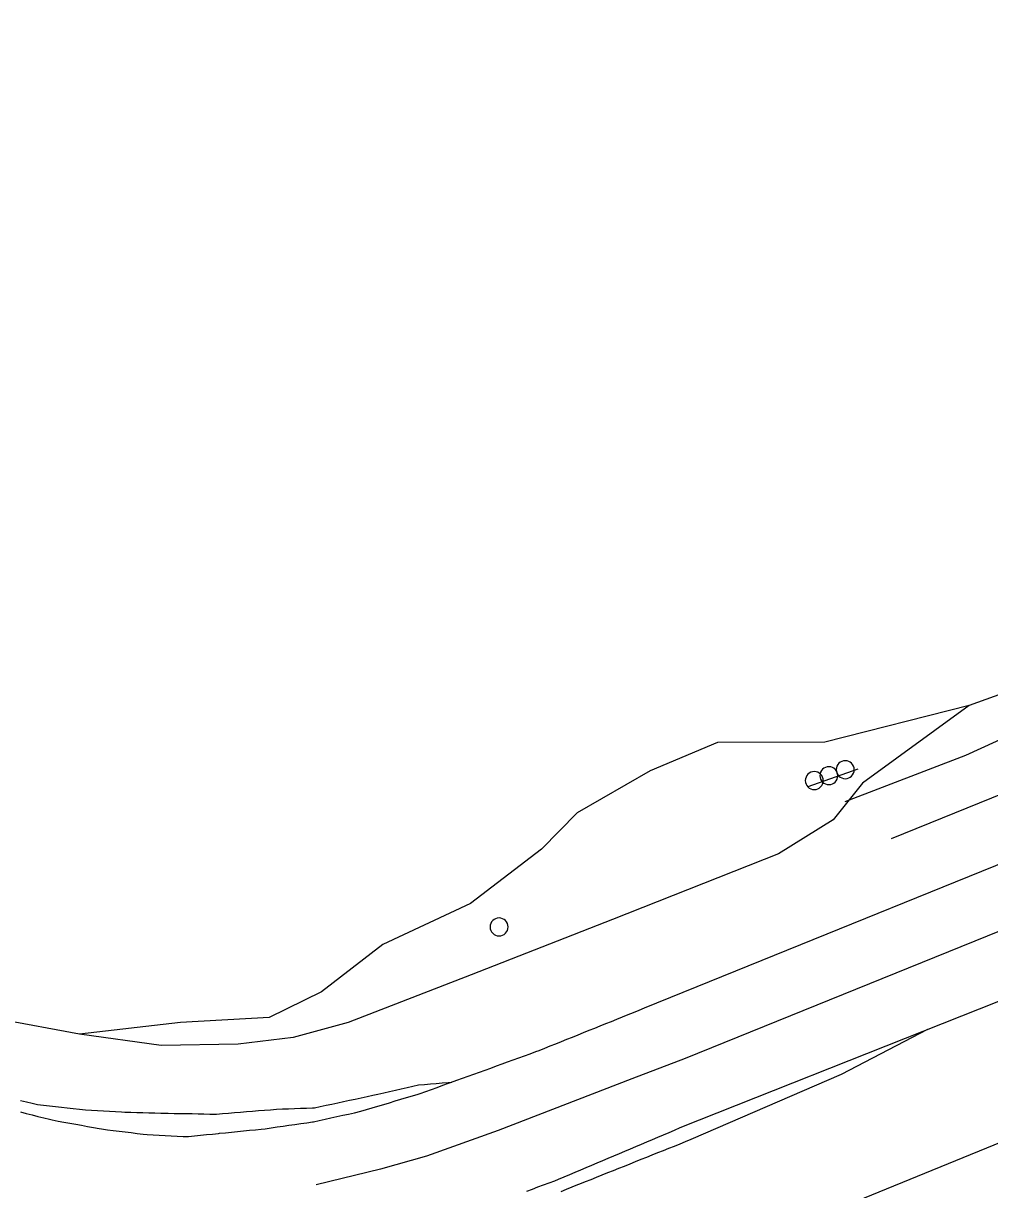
# Model space of a CAD drawing. Extents: x 1901471 to 1963503, y 756461 to 799997.
# Drawn here: x 1931963.3 to 1932124.6, y 774189.3 to 774384.1 of the extents above; entities that cross this region are included whole.
import ezdxf

# ---------------------------------------------------------------- set-up
doc = ezdxf.new("R2010")
doc.units = 0
for name, color, linetype in [('Default', 7, 'Continuous'), ('RD_EX_Fence_Other', 7, 'Continuous'), ('RD_EX_H2O', 7, 'Continuous'), ('RD_EX_Misc', 7, 'Continuous'), ('RD_EX_Road', 7, 'Continuous'), ('RD_EX_VEG', 7, 'Continuous')]:
    doc.layers.add(name, color=color, linetype=linetype)

# ---------------------------------------------------------------- blocks, each defined once
blk = doc.blocks.new('POST')
at = {"layer": 'Default'}
for start, end in [(90, 270), (270, 90)]:
    blk.add_arc((0, 0), 0.127, start, end, dxfattribs=at)

msp = doc.modelspace()

# ---------------------------------------------------------------- linework, layer by layer
at = {"layer": 'RD_EX_Fence_Other'}
msp.add_lwpolyline([(1932924.68, 774518.86), (1932852.34, 774490.67), (1932713.4, 774434.36), (1932607.72, 774391.35), (1932500.23, 774347.9), (1932392.13, 774304.1), (1932254.18, 774248.59), (1932163.76, 774212.46), (1932086.97, 774181.05), (1932068.9, 774173.06), (1932019.16, 774153.94), (1931967.16, 774133.56), (1931915.85, 774113.42), (1931876.71, 774127.62), (1931828.32, 774143.31), (1931879.82, 774164.27), (1931912.34, 774178.04), (1931865.47, 774205.25), (1931802.75, 774241.48)], dxfattribs=at)
at = {"layer": 'RD_EX_H2O'}
for points in [[(1932108.26, 774247.97), (1932144.07, 774262.5), (1932172.27, 774272.26), (1932218.47, 774290.87), (1932257.77, 774307.31), (1932308.8, 774327.11), (1932345.04, 774342.61), (1932381.91, 774358.37), (1932412.7, 774370.02), (1932422.13, 774375.26)], [(1932100.52, 774254.13), (1932120.65, 774261.86), (1932143.09, 774272.13)]]:
    msp.add_lwpolyline(points, dxfattribs=at)
at = {"layer": 'RD_EX_Misc'}
msp.add_lwpolyline([(1932094.32, 774256.65), (1932102.68, 774259.56)], dxfattribs=at)
at = {"layer": 'RD_EX_Road'}
for points in [[(1932895.75, 774544.07), (1932830.27, 774517.6), (1932760.41, 774489.44), (1932699.45, 774464.4), (1932650.77, 774444.84), (1932600.2, 774424.23), (1932495.62, 774381.51), (1932426.49, 774353.85), (1932363.39, 774328.33), (1932282.59, 774295.68), (1932207.3, 774265.65), (1932133.04, 774235.21), (1932073.82, 774211.23), (1932064.93, 774207.82), (1932042.62, 774199.22), (1932030.65, 774194.91), (1932022.93, 774192.76), (1932012.21, 774190.11)], [(1931962.85, 774202.3), (1931963.82, 774202.05), (1931964.79, 774201.8), (1931965.76, 774201.56), (1931966.73, 774201.31), (1931967.7, 774201.06), (1931968.13, 774200.95), (1931969.12, 774200.77), (1931970.1, 774200.59), (1931971.08, 774200.42), (1931972.07, 774200.24), (1931973.05, 774200.06), (1931974.03, 774199.88), (1931975.02, 774199.7), (1931976, 774199.52), (1931976.37, 774199.45), (1931977.36, 774199.33), (1931978.35, 774199.21), (1931979.35, 774199.08), (1931980.34, 774198.96), (1931981.33, 774198.84), (1931982.32, 774198.71), (1931983.31, 774198.59), (1931984.03, 774198.5), (1931985.03, 774198.46), (1931986.03, 774198.41), (1931987.03, 774198.36), (1931988.03, 774198.31), (1931989.03, 774198.27), (1931990.02, 774198.22), (1931990.93, 774198.18), (1931991.92, 774198.28), (1931992.92, 774198.39), (1931993.91, 774198.5), (1931994.91, 774198.6), (1931995.9, 774198.71), (1931996.1, 774198.73), (1931997.09, 774198.83), (1931998.09, 774198.93), (1931999.08, 774199.03), (1932000.08, 774199.13), (1932001.07, 774199.23), (1932002.07, 774199.33), (1932003.06, 774199.43), (1932003.71, 774199.5), (1932004.7, 774199.64), (1932005.69, 774199.78), (1932006.68, 774199.93), (1932007.67, 774200.07), (1932008.66, 774200.21), (1932009.65, 774200.35), (1932010.64, 774200.5), (1932011.63, 774200.64), (1932011.76, 774200.66), (1932012.73, 774200.87), (1932013.71, 774201.09), (1932014.69, 774201.31), (1932015.66, 774201.52), (1932016.64, 774201.74), (1932017.62, 774201.95), (1932018.59, 774202.17), (1932019.66, 774202.4), (1932020.62, 774202.69), (1932021.58, 774202.98), (1932022.53, 774203.27), (1932023.49, 774203.56), (1932024.45, 774203.84), (1932025.41, 774204.13), (1932026.36, 774204.42), (1932027.32, 774204.71), (1932028.28, 774204.99), (1932029.24, 774205.28), (1932029.59, 774205.39), (1932030.53, 774205.73), (1932031.47, 774206.06), (1932032.42, 774206.4), (1932033.36, 774206.74), (1932034.3, 774207.08), (1932035.24, 774207.41), (1932035.72, 774207.58), (1932036.66, 774207.92), (1932037.6, 774208.27), (1932038.54, 774208.61), (1932039.48, 774208.95), (1932040.42, 774209.29), (1932041.36, 774209.63), (1932042.3, 774209.97), (1932043.24, 774210.31), (1932044.18, 774210.65), (1932045.12, 774210.99), (1932046.06, 774211.33), (1932047, 774211.67), (1932047.94, 774212.02), (1932048.88, 774212.36), (1932049.44, 774212.56), (1932050.37, 774212.93), (1932051.29, 774213.31), (1932052.22, 774213.68), (1932053.15, 774214.05), (1932054.08, 774214.43), (1932055, 774214.8), (1932055.93, 774215.17), (1932056.86, 774215.55), (1932057.79, 774215.92), (1932058.71, 774216.3), (1932059.64, 774216.67), (1932060.57, 774217.04), (1932061.5, 774217.42), (1932062.42, 774217.79), (1932063.35, 774218.16), (1932064.28, 774218.54), (1932065.21, 774218.91), (1932066.13, 774219.28), (1932067.05, 774219.66), (1932149.45, 774253.08)], [(1932160.5, 774234.39), (1932072.9, 774199.62), (1932071.98, 774199.22), (1932071.06, 774198.83), (1932070.14, 774198.44), (1932069.22, 774198.05), (1932068.3, 774197.66), (1932067.37, 774197.27), (1932066.45, 774196.88), (1932065.53, 774196.49), (1932064.61, 774196.1), (1932063.69, 774195.71), (1932062.77, 774195.32), (1932061.85, 774194.93), (1932060.93, 774194.54), (1932060.01, 774194.15), (1932059.09, 774193.76), (1932058.17, 774193.37), (1932057.25, 774192.98), (1932056.33, 774192.59), (1932055.41, 774192.2), (1932054.49, 774191.81), (1932053.56, 774191.42), (1932052.64, 774191.03), (1932052, 774190.75), (1932051.06, 774190.4), (1932050.12, 774190.06), (1932049.19, 774189.71), (1932048.25, 774189.36), (1932047.31, 774189.01)], [(1932114.27, 774216.04), (1932099.88, 774208.52), (1932074.77, 774197.67), (1932073.84, 774197.3), (1932072.91, 774196.92), (1932071.98, 774196.55), (1932071.05, 774196.18), (1932070.12, 774195.81), (1932069.19, 774195.44), (1932068.27, 774195.07), (1932067.34, 774194.7), (1932066.41, 774194.33), (1932065.48, 774193.95), (1932064.55, 774193.58), (1932063.62, 774193.21), (1932062.69, 774192.84), (1932061.77, 774192.47), (1932060.84, 774192.1), (1932059.91, 774191.73), (1932058.98, 774191.36), (1932058.05, 774190.98), (1932057.12, 774190.61), (1932056.19, 774190.24), (1932055.83, 774190.1), (1932054.9, 774189.72), (1932053.97, 774189.35), (1932053.04, 774188.97)], [(1931962.88, 774204.22), (1931963.85, 774203.98), (1931964.82, 774203.74), (1931965.7, 774203.53), (1931966.7, 774203.41), (1931967.69, 774203.3), (1931968.68, 774203.19), (1931969.68, 774203.08), (1931970.67, 774202.97), (1931971.66, 774202.85), (1931972.73, 774202.73), (1931973.73, 774202.67), (1931974.72, 774202.61), (1931975.72, 774202.54), (1931976.72, 774202.48), (1931977.72, 774202.41), (1931978.72, 774202.35), (1931979.71, 774202.29), (1931980.26, 774202.25), (1931981.26, 774202.23), (1931982.26, 774202.2), (1931983.26, 774202.18), (1931984.26, 774202.15), (1931985.26, 774202.13), (1931986.26, 774202.11), (1931987.26, 774202.08), (1931987.5, 774202.08), (1931988.5, 774202.06), (1931989.5, 774202.04), (1931990.5, 774202.02), (1931991.5, 774202.01), (1931992.5, 774201.99), (1931993.49, 774201.97), (1931994.49, 774201.95), (1931995.49, 774201.94), (1931995.6, 774201.93), (1931996.6, 774202.02), (1931997.6, 774202.1), (1931998.59, 774202.18), (1931999.59, 774202.26), (1932000.59, 774202.34), (1932001.58, 774202.43), (1932002.58, 774202.51), (1932003.58, 774202.59), (1932004.57, 774202.67), (1932005.58, 774202.76), (1932006.58, 774202.79), (1932007.58, 774202.83), (1932008.58, 774202.86), (1932009.58, 774202.9), (1932010.58, 774202.93), (1932011.58, 774202.97), (1932011.91, 774202.98), (1932012.88, 774203.19), (1932013.86, 774203.4), (1932014.84, 774203.61), (1932015.82, 774203.82), (1932016.79, 774204.03), (1932017.77, 774204.24), (1932018.75, 774204.45), (1932019.73, 774204.66), (1932020.71, 774204.87), (1932021.68, 774205.08), (1932022.52, 774205.26), (1932023.49, 774205.48), (1932024.47, 774205.71), (1932025.44, 774205.93), (1932026.42, 774206.16), (1932027.39, 774206.38), (1932028.37, 774206.61), (1932029.29, 774206.82), (1932030.29, 774206.9), (1932031.28, 774206.98), (1932032.27, 774207.06), (1932033.27, 774207.15), (1932034.26, 774207.23), (1932034.86, 774207.28)]]:
    msp.add_lwpolyline(points, dxfattribs=at)
at = {"layer": 'RD_EX_VEG'}
for points in [[(1932142.72, 774277.91), (1932121.21, 774270.13), (1932097.13, 774264.01), (1932079.22, 774263.97), (1932067.98, 774259.25), (1932055.79, 774252.23), (1932049.83, 774246.16), (1932037.99, 774237.1), (1932023.37, 774230.26), (1932013.12, 774222.33), (1932004.38, 774218.06), (1931989.57, 774217.2), (1931972.73, 774215.27), (1931959.51, 774217.71), (1931946, 774221.48), (1931930.23, 774230.46), (1931919.96, 774239.25), (1931900.9, 774248.36), (1931886.11, 774258.74), (1931877.58, 774266.54), (1931877.65, 774272.02)], [(1932121.21, 774270.13), (1932103.41, 774257.18), (1932098.5, 774251.04), (1932089.37, 774245.37), (1932061.66, 774234.44), (1932038.11, 774225.19), (1932017.53, 774217.2), (1932008.4, 774214.7), (1931999.18, 774213.62), (1931986.35, 774213.41), (1931972.73, 774215.27)]]:
    msp.add_lwpolyline(points, dxfattribs=at)

# ---------------------------------------------------------------- block references
at = {"layer": 'RD_EX_Misc', "xscale": 11.811023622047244, "yscale": 11.811023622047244}
for p in [(1932097.8, 774258.44), (1932100.53, 774259.44), (1932095.37, 774257.62), (1932042.75, 774233.18)]:
    msp.add_blockref('POST', p, dxfattribs=at)

doc.saveas('drawing.dxf')
